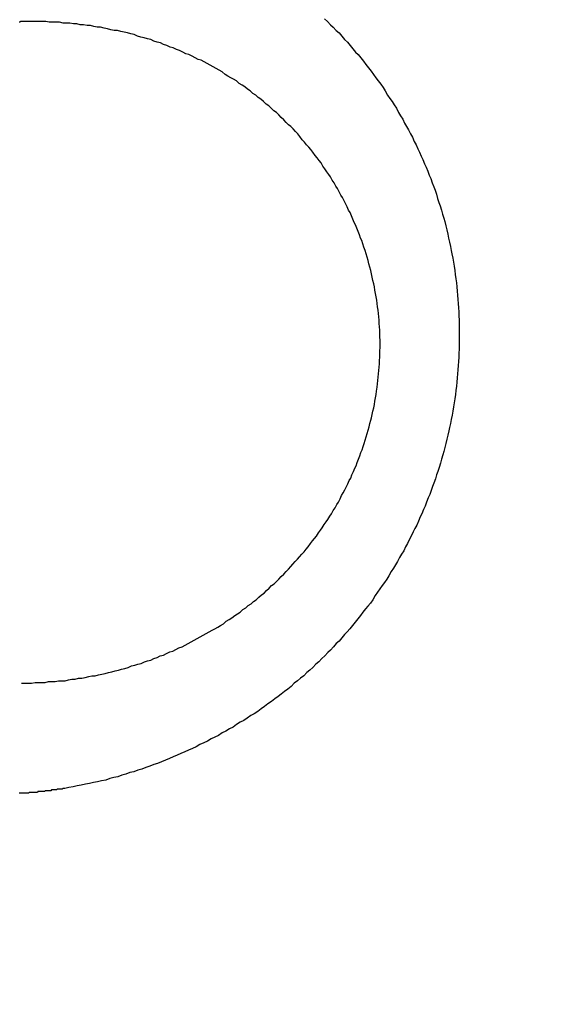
# Model space of a CAD drawing. Header units: millimetres. Extents: x -604189 to 881711, y -381903 to -7297.
# Tile 563 of 656: x -579671.94 to -579665.59, y -163273.01 to -163261.11. Entities that reach past the tile are written whole.
import ezdxf

# ---------------------------------------------------------------- set-up
doc = ezdxf.new("R2010")
doc.units = ezdxf.units.MM
doc.header["$LTSCALE"] = 100
doc.linetypes.add('0.5_0.5', pattern=[1, 0.5, -0.5])
doc.linetypes.add('ACAD_ISO04W100', pattern=[30.5, 24, -3, 0.5, -3])
doc.layers.get('Defpoints').update_dxf_attribs({"color": 30})
doc.layers.add('OPIS', color=7, linetype='Continuous')
doc.layers.add('strop osie', color=80, linetype='ACAD_ISO04W100', lineweight=5)
doc.styles.get("Standard").update_dxf_attribs({"font": 'romans.shx', "width": 0.5})
doc.dimstyles.new('1 50', dxfattribs={"dimtxt": 150, "dimasz": 80, "dimexe": 1, "dimexo": 1, "dimgap": 20, "dimtad": 1, "dimdec": 0, "dimlfac": 0.1, "dimtxsty": 'Standard', "dimblk": 'ARCHTICK', "dimcen": 200, "dimclrd": 2, "dimadec": 1, "dimazin": 0, "dimtfac": 1, "dimtdec": 0, "dimtmove": 0, "dimatfit": 3, "dimldrblk": 'ARCHTICK', "dimfxl": 120, "dimfxlon": 1, "dimtfill": 1, "dimarcsym": 0})

# ---------------------------------------------------------------- blocks, each defined once
blk = doc.blocks.new('_ArchTick')
at = {"layer": 'strop osie', "color": 0, "const_width": 0.15}
blk.add_lwpolyline([(-0.5, -0.5), (0.5, 0.5)], dxfattribs=at)
blk = doc.blocks.new('*D3294')
at = {"layer": 'Defpoints', "color": 0, "linetype": 'ByBlock', "lineweight": 5, "transparency": 16777216}
for p in [(-595783.126, -159420.303), (-593748.924, -159420.303), (-552118.935, -179940.303)]:
    blk.add_point(p, dxfattribs=at)
at = {"layer": 'OPIS', "color": 0, "linetype": 'Continuous', "lineweight": -2, "transparency": 16777216}
for p, q in [((-595723.126, -159420.303), (-595784.126, -159420.303)), ((-595723.126, -179940.303), (-595784.126, -179940.303))]:
    blk.add_line(p, q, dxfattribs=at)
at = {"layer": 'OPIS', "color": 2, "lineweight": -2, "transparency": 16777216}
blk.add_line((-595783.126, -179940.303), (-595783.126, -159420.303), dxfattribs=at)
at = {"layer": 'OPIS', "color": 2, "linetype": 'ByBlock', "lineweight": -2, "transparency": 16777216, "xscale": 80, "yscale": 80, "zscale": 80}
for p, rotation in [((-595783.126, -159420.303), 90), ((-595783.126, -179940.303), 270)]:
    blk.add_blockref('_ArchTick', p, dxfattribs=dict(at, rotation=rotation))
at = {"layer": 'OPIS', "color": 0, "linetype": 'ByBlock', "lineweight": 13, "transparency": 16777216, "insert": (-595878.126, -169680.303), "char_height": 150, "attachment_point": 5, "rotation": 90, "bg_fill": 3, "box_fill_scale": 1.1, "bg_fill_color": 256, "bg_fill_true_color": 13158600, "bg_fill_transparency": 0}
blk.add_mtext('2052', dxfattribs=at)

msp = doc.modelspace()

# ---------------------------------------------------------------- dimensions: what is measured, and where the dimension line sits
at = {"layer": 'OPIS', "color": 0, "linetype": 'ByBlock', "lineweight": 13}
dim = msp.add_linear_dim(base=(-595783.126, -159420.303), p1=(-552118.935, -179940.303), p2=(-593748.924, -159420.303), angle=90, dimstyle='1 50', override={"dimtmove": 1, "dimfxl": 60, "dimarcsym": 1}, dxfattribs=at)
dim.commit()
dim.dimension.update_dxf_attribs({"geometry": '*D3294', "text_midpoint": (-595878.126, -169680.303)})

# ---------------------------------------------------------------- next in the draw order: hatches: boundary and pattern name
at = {"layer": 'OPIS', "linetype": '0.5_0.5', "lineweight": 13}
h = msp.add_hatch(dxfattribs=at)
h.set_pattern_fill('ANSI37', color=0, scale=130)
h.set_pattern_definition([(45, (-597218.54, 256668.8), (-291.85832, 291.85832), []), (135, (-597218.54, 256668.8), (-291.85832, -291.85832), [])])
edge = h.paths.add_edge_path(flags=16)
edge.add_line((-570958.916, -168985.281), (-571058.916, -168985.281))
edge.add_line((-571058.916, -168985.281), (-572598.916, -168985.281))
edge.add_line((-572598.916, -168985.281), (-572598.915, -170470.3))
edge.add_line((-572598.915, -170470.3), (-570825.763, -170470.3))
edge.add_arc((-570508.916, -170339.099), 342.937, 180, 202.49364, ccw=False)
edge.add_arc((-570508.916, -170339.099), 342.937, 90, 180, ccw=False)
edge.add_line((-570508.916, -169996.163), (-570508.916, -169764.704))
edge.add_arc((-570058.916, -168985.281), 900, 180, 240, ccw=False)
edge = h.paths.add_edge_path(flags=17)
edge.add_line((-569358.915, -170085.281), (-569358.916, -168985.281))
edge.add_line((-569358.916, -168985.281), (-569358.917, -168985.281))
edge.add_line((-569358.917, -168985.281), (-569958.916, -168985.281))
edge.add_line((-569958.916, -168985.281), (-570058.916, -168985.281))
edge.add_line((-570058.916, -168985.281), (-570058.916, -168925.281))
edge.add_line((-570058.916, -168925.281), (-569958.916, -168925.281))
edge.add_line((-569958.916, -168925.281), (-569958.916, -168865.281))
edge.add_line((-569958.916, -168865.281), (-569358.916, -168865.281))
edge.add_line((-569358.916, -168865.281), (-569358.917, -166865.281))
edge.add_line((-569358.917, -166865.281), (-574098.917, -166865.286))
edge.add_line((-574098.917, -166865.286), (-574098.914, -171970.3))
edge.add_line((-574098.914, -171970.3), (-572608.913, -171970.3))
edge.add_line((-572608.913, -171970.3), (-571504.913, -170590.3))
edge.add_line((-571504.913, -170590.3), (-572718.915, -170590.3))
edge.add_line((-572718.915, -170590.3), (-572718.916, -168865.281))
edge.add_line((-572718.916, -168865.281), (-571058.916, -168865.281))
edge.add_line((-571058.916, -168865.281), (-571058.916, -168925.281))
edge.add_line((-571058.916, -168925.281), (-570958.916, -168925.281))
edge.add_line((-570958.916, -168925.281), (-570958.916, -168985.281))
edge.add_arc((-570058.916, -168985.281), 900, 180, 240)
edge.add_line((-570508.916, -169764.704), (-570508.916, -169996.163))
edge.add_arc((-570508.916, -170339.099), 342.937, 0, 90, ccw=False)
edge.add_arc((-570508.916, -170339.099), 342.937, 208.97989, 360, ccw=False)
edge.add_line((-570808.913, -170505.253), (-570808.913, -171171.086))
edge.add_arc((-570808.913, -171220.3), 49.214, 0, 90, ccw=False)
edge.add_arc((-570808.913, -171220.3), 49.214, 270, 360, ccw=False)
edge.add_line((-570808.913, -171269.514), (-570808.913, -171970.3))
edge.add_line((-570808.913, -171970.3), (-569358.914, -171970.3))
edge.add_line((-569358.914, -171970.3), (-569358.915, -170085.281))
h.paths.add_polyline_path([(-561118.924, -159870.303), (-590334.655, -159870.303), (-590334.655, -161470.303), (-562318.924, -161470.303), (-562318.924, -172095.292), (-561118.924, -172095.291), (-561118.924, -168350.303), (-552073.919, -168350.303), (-552073.92, -167150.303), (-561118.924, -167150.303)])
h.paths.add_polyline_path([(-572856.927, -169813.68), (-569451.07, -169813.68), (-569451.07, -169408.68), (-572856.927, -169408.68)], flags=16)
at = {"layer": 'OPIS', "linetype": 'ByBlock', "lineweight": 15}
h = msp.add_hatch(dxfattribs=at)
h.set_pattern_fill('ANSI37', color=0, scale=80, angle=45)
h.set_pattern_definition([(90, (-298582.96, 32475.8), (-254, 0), []), (180, (-298582.96, 32475.8), (-3e-14, -254), [])])
edge = h.paths.add_edge_path()
edge.add_arc((-579589.086, -167378.931), 50, 0, 90)
edge.add_line((-579589.086, -167328.931), (-579794.086, -167328.93))
edge.add_arc((-579794.086, -167378.93), 50, 89.9996, 180)
edge.add_line((-579844.086, -167378.93), (-579844.086, -167822.93))
edge.add_arc((-579794.086, -167822.93), 50, 180, 270)
edge.add_line((-579794.086, -167872.93), (-579589.085, -167872.931))
edge.add_arc((-579589.086, -167822.931), 50, 270.0014, 360)
edge.add_line((-579539.086, -167822.931), (-579539.086, -167378.931))
edge = h.paths.add_edge_path()
edge.add_arc((-579589.086, -167378.931), 50, 0, 90)
edge.add_line((-579589.086, -167328.931), (-579794.086, -167328.93))
edge.add_arc((-579794.086, -167378.93), 50, 89.9996, 180)
edge.add_line((-579844.086, -167378.93), (-579844.086, -167822.93))
edge.add_arc((-579794.086, -167822.93), 50, 180, 270)
edge.add_line((-579794.086, -167872.93), (-579589.085, -167872.931))
edge.add_arc((-579589.086, -167822.931), 50, 270.0014, 360)
edge.add_line((-579539.086, -167822.931), (-579539.086, -167378.931))
edge = h.paths.add_edge_path()
edge.add_line((-579899.087, -167300.93), (-579424.086, -167300.93))
edge.add_line((-579424.086, -167300.93), (-579424.086, -167900.93))
edge.add_line((-579424.086, -167900.93), (-579898.789, -167900.93))
edge.add_arc((-579899.086, -167892.935), 8, 180, 272.1285, ccw=False)
edge.add_line((-579907.086, -167892.935), (-579907.086, -167308.93))
edge.add_arc((-579899.086, -167308.93), 8, 90.0036, 180, ccw=False)
h.paths.add_polyline_path([(-581519.932, -164217.829), (-581520.004, -164223.092), (-581520.079, -164228.355), (-581520.156, -164233.617), (-581520.235, -164238.88), (-581520.318, -164244.143), (-581520.402, -164249.406), (-581520.489, -164254.669), (-581520.579, -164259.931), (-581520.671, -164265.194), (-581520.766, -164270.457), (-581520.863, -164275.719), (-581520.962, -164280.982), (-581521.064, -164286.244), (-581521.169, -164291.506), (-581521.276, -164296.769), (-581521.386, -164302.031), (-581521.498, -164307.293), (-581521.613, -164312.556), (-581521.73, -164317.818), (-581521.85, -164323.08), (-581521.972, -164328.342), (-581522.097, -164333.604), (-581522.225, -164338.866), (-581522.355, -164344.127), (-581522.488, -164349.389), (-581522.623, -164354.651), (-581522.76, -164359.913), (-581522.901, -164365.174), (-581523.043, -164370.436), (-581523.189, -164375.697), (-581523.337, -164380.958), (-581523.487, -164386.22), (-581523.64, -164391.481), (-581523.795, -164396.742), (-581523.953, -164402.003), (-581874.489, -164402.003), (-581874.664, -164396.198), (-581874.835, -164390.392), (-581875.003, -164384.587), (-581875.168, -164378.781), (-581875.329, -164372.976), (-581875.488, -164367.17), (-581875.643, -164361.364), (-581875.796, -164355.558), (-581875.945, -164349.752), (-581876.092, -164343.946), (-581876.235, -164338.14), (-581876.375, -164332.334), (-581876.512, -164326.527), (-581876.646, -164320.721), (-581876.777, -164314.914), (-581876.904, -164309.108), (-581877.029, -164303.301), (-581877.151, -164297.495), (-581877.269, -164291.688), (-581877.385, -164285.881), (-581877.497, -164280.074), (-581877.606, -164274.267), (-581877.713, -164268.461), (-581877.816, -164262.653), (-581877.916, -164256.846), (-581878.014, -164251.039), (-581878.108, -164245.232), (-581878.199, -164239.425), (-581878.287, -164233.618), (-581878.372, -164227.81), (-581878.454, -164222.003), (-581878.533, -164216.196), (-581878.609, -164210.388), (-581878.682, -164204.581), (-581878.751, -164198.773), (-581878.818, -164192.966), (-581878.881, -164187.158), (-581878.941, -164181.35), (-581878.997, -164175.543), (-581879.051, -164169.735), (-581879.101, -164163.927), (-581879.147, -164158.12), (-581879.191, -164152.312), (-581879.231, -164146.504), (-581879.267, -164140.696), (-581879.301, -164134.888), (-581879.332, -164129.081), (-581879.361, -164123.273), (-581879.388, -164117.465), (-581879.413, -164111.657), (-581879.437, -164105.849), (-581879.459, -164100.041), (-581879.475, -164094.233), (-581879.48, -164088.425), (-581879.472, -164082.617), (-581879.448, -164076.809), (-581879.406, -164071.002), (-581879.347, -164065.194), (-581879.269, -164059.387), (-581879.171, -164053.58), (-581879.054, -164047.773), (-581878.917, -164041.967), (-581878.759, -164036.161), (-581878.581, -164030.356), (-581878.381, -164024.551), (-581878.159, -164018.747), (-581877.914, -164012.944), (-581877.642, -164007.143), (-581877.341, -164001.342), (-581877.009, -163995.544), (-581876.642, -163989.748), (-581876.238, -163983.954), (-581875.795, -163978.163), (-581875.304, -163972.376), (-581874.753, -163966.594), (-581874.129, -163960.82), (-581873.419, -163955.056), (-581872.605, -163949.306), (-581871.67, -163943.574), (-581870.596, -163937.865), (-581869.362, -163932.188), (-581867.941, -163926.557), (-581866.302, -163920.987), (-581864.416, -163915.495), (-581862.246, -163910.11), (-581859.744, -163904.869), (-581856.869, -163899.824), (-581853.582, -163895.036), (-581849.851, -163890.591), (-581845.671, -163886.563), (-581841.105, -163882.977), (-581836.224, -163879.833), (-581831.097, -163877.106), (-581825.784, -163874.761), (-581820.336, -163872.759), (-581814.785, -163871.064), (-581809.154, -163869.636), (-581803.468, -163868.44), (-581797.747, -163867.44), (-581792, -163866.603), (-581786.235, -163865.9), (-581780.458, -163865.297), (-581774.674, -163864.778), (-581768.884, -163864.334), (-581763.088, -163863.958), (-581757.289, -163863.646), (-581751.486, -163863.39), (-581745.681, -163863.186), (-581739.874, -163863.026), (-581734.068, -163862.906), (-581728.26, -163862.819), (-581722.453, -163862.761), (-581716.645, -163862.725), (-581710.837, -163862.707), (-581705.029, -163862.7), (-581699.221, -163862.698), (-581693.958, -163862.699), (-581688.694, -163862.704), (-581683.431, -163862.718), (-581678.167, -163862.744), (-581672.904, -163862.788), (-581667.641, -163862.852), (-581662.379, -163862.942), (-581657.117, -163863.062), (-581651.856, -163863.215), (-581646.596, -163863.407), (-581641.337, -163863.64), (-581636.081, -163863.919), (-581630.828, -163864.249), (-581625.579, -163864.634), (-581620.334, -163865.078), (-581615.096, -163865.587), (-581609.864, -163866.17), (-581604.645, -163866.847), (-581599.442, -163867.642), (-581594.263, -163868.578), (-581589.115, -163869.676), (-581584.013, -163870.965), (-581578.971, -163872.474), (-581574.009, -163874.23), (-581569.153, -163876.259), (-581564.436, -163878.591), (-581559.896, -163881.253), (-581555.585, -163884.268), (-581551.554, -163887.652), (-581547.857, -163891.394), (-581544.534, -163895.471), (-581541.574, -163899.824), (-581538.952, -163904.387), (-581536.64, -163909.114), (-581534.606, -163913.968), (-581532.817, -163918.918), (-581531.241, -163923.939), (-581529.854, -163929.016), (-581528.636, -163934.137), (-581527.564, -163939.29), (-581526.619, -163944.467), (-581525.784, -163949.663), (-581525.048, -163954.875), (-581524.397, -163960.099), (-581523.818, -163965.33), (-581523.302, -163970.568), (-581522.84, -163975.811), (-581522.421, -163981.058), (-581522.037, -163986.308), (-581521.685, -163991.559), (-581521.363, -163996.813), (-581521.067, -164002.068), (-581520.796, -164007.324), (-581520.549, -164012.582), (-581520.322, -164017.84), (-581520.116, -164023.1), (-581519.928, -164028.36), (-581519.759, -164033.621), (-581519.607, -164038.882), (-581519.472, -164044.144), (-581519.354, -164049.406), (-581519.252, -164054.668), (-581519.166, -164059.931), (-581519.096, -164065.194), (-581519.041, -164070.457), (-581519.001, -164075.72), (-581518.976, -164080.984), (-581518.964, -164086.247), (-581518.964, -164091.51), (-581518.974, -164096.774), (-581518.991, -164102.037), (-581519.012, -164107.301), (-581519.034, -164112.564), (-581519.057, -164117.828), (-581519.081, -164123.091), (-581519.107, -164128.354), (-581519.135, -164133.618), (-581519.165, -164138.881), (-581519.197, -164144.144), (-581519.232, -164149.408), (-581519.269, -164154.671), (-581519.31, -164159.934), (-581519.353, -164165.198), (-581519.399, -164170.461), (-581519.447, -164175.724), (-581519.498, -164180.987), (-581519.552, -164186.25), (-581519.609, -164191.513), (-581519.668, -164196.777), (-581519.73, -164202.04), (-581519.795, -164207.303), (-581519.862, -164212.566)])
h.paths.add_polyline_path([(-582118.924, -164407.051), (-579418.924, -164407.051), (-579418.924, -162910.783), (-582118.924, -162910.783)])
h.paths.add_polyline_path([(-581950.717, -164839.225), (-581944.91, -164839.127), (-581939.103, -164839.033), (-581933.295, -164838.942), (-581927.488, -164838.854), (-581921.681, -164838.769), (-581915.873, -164838.687), (-581910.066, -164838.608), (-581904.259, -164838.532), (-581898.451, -164838.459), (-581892.644, -164838.39), (-581886.836, -164838.323), (-581881.028, -164838.26), (-581875.221, -164838.2), (-581869.413, -164838.144), (-581863.605, -164838.09), (-581857.798, -164838.04), (-581851.99, -164837.994), (-581846.182, -164837.95), (-581840.374, -164837.91), (-581834.567, -164837.874), (-581828.759, -164837.84), (-581822.951, -164837.809), (-581817.143, -164837.78), (-581811.335, -164837.753), (-581805.527, -164837.728), (-581799.719, -164837.704), (-581793.912, -164837.682), (-581788.104, -164837.666), (-581782.296, -164837.661), (-581776.488, -164837.669), (-581770.68, -164837.693), (-581764.872, -164837.735), (-581759.065, -164837.794), (-581753.257, -164837.872), (-581747.45, -164837.97), (-581741.643, -164838.087), (-581735.837, -164838.224), (-581730.031, -164838.382), (-581724.226, -164838.56), (-581718.422, -164838.76), (-581712.618, -164838.982), (-581706.815, -164839.227), (-581701.013, -164839.499), (-581695.213, -164839.8), (-581689.415, -164840.132), (-581683.618, -164840.499), (-581677.825, -164840.903), (-581672.034, -164841.346), (-581666.246, -164841.837), (-581660.465, -164842.388), (-581654.691, -164843.012), (-581648.927, -164843.722), (-581643.176, -164844.536), (-581637.444, -164845.471), (-581631.736, -164846.545), (-581626.059, -164847.779), (-581620.428, -164849.2), (-581614.858, -164850.839), (-581609.366, -164852.725), (-581603.98, -164854.895), (-581598.739, -164857.397), (-581593.694, -164860.272), (-581588.906, -164863.559), (-581584.462, -164867.29), (-581580.433, -164871.47), (-581576.847, -164876.036), (-581573.704, -164880.917), (-581570.976, -164886.044), (-581568.631, -164891.357), (-581566.63, -164896.805), (-581564.934, -164902.356), (-581563.507, -164907.987), (-581562.31, -164913.673), (-581561.31, -164919.394), (-581560.474, -164925.141), (-581559.77, -164930.906), (-581559.168, -164936.683), (-581558.648, -164942.467), (-581558.204, -164948.257), (-581557.829, -164954.053), (-581557.516, -164959.852), (-581557.261, -164965.655), (-581557.056, -164971.46), (-581556.897, -164977.267), (-581556.776, -164983.073), (-581556.69, -164988.881), (-581556.631, -164994.688), (-581556.596, -165000.496), (-581556.577, -165006.304), (-581556.57, -165012.112), (-581556.569, -165017.92), (-581556.57, -165023.183), (-581556.575, -165028.447), (-581556.588, -165033.71), (-581556.615, -165038.974), (-581556.658, -165044.237), (-581556.723, -165049.5), (-581556.813, -165054.762), (-581556.932, -165060.024), (-581557.086, -165065.285), (-581557.277, -165070.545), (-581557.51, -165075.804), (-581557.79, -165081.06), (-581558.119, -165086.313), (-581558.504, -165091.562), (-581558.949, -165096.807), (-581559.458, -165102.045), (-581560.04, -165107.276), (-581560.717, -165112.496), (-581561.513, -165117.699), (-581562.448, -165122.878), (-581563.547, -165128.026), (-581564.836, -165133.128), (-581566.345, -165138.17), (-581568.1, -165143.132), (-581570.129, -165147.988), (-581572.461, -165152.705), (-581575.123, -165157.245), (-581578.139, -165161.556), (-581581.522, -165165.587), (-581585.265, -165169.284), (-581589.342, -165172.607), (-581593.694, -165175.567), (-581598.257, -165178.189), (-581602.985, -165180.501), (-581607.838, -165182.535), (-581612.788, -165184.324), (-581617.81, -165185.9), (-581622.887, -165187.287), (-581628.007, -165188.505), (-581633.16, -165189.577), (-581638.337, -165190.522), (-581643.534, -165191.357), (-581648.746, -165192.093), (-581653.969, -165192.744), (-581659.201, -165193.323), (-581664.439, -165193.839), (-581669.682, -165194.301), (-581674.929, -165194.72), (-581680.178, -165195.104), (-581685.43, -165195.456), (-581690.683, -165195.778), (-581695.938, -165196.074), (-581701.195, -165196.345), (-581706.452, -165196.592), (-581711.711, -165196.819), (-581716.97, -165197.025), (-581722.23, -165197.213), (-581727.491, -165197.382), (-581732.752, -165197.534), (-581738.014, -165197.669), (-581743.276, -165197.787), (-581748.539, -165197.889), (-581753.801, -165197.975), (-581759.064, -165198.045), (-581764.327, -165198.1), (-581769.591, -165198.14), (-581774.854, -165198.165), (-581780.118, -165198.177), (-581785.381, -165198.177), (-581790.644, -165198.167), (-581795.908, -165198.15), (-581801.171, -165198.129), (-581806.435, -165198.107), (-581811.698, -165198.084), (-581816.961, -165198.06), (-581822.225, -165198.034), (-581827.488, -165198.006), (-581832.752, -165197.976), (-581838.015, -165197.944), (-581843.278, -165197.909), (-581848.541, -165197.872), (-581853.805, -165197.831), (-581859.068, -165197.788), (-581864.331, -165197.742), (-581869.594, -165197.694), (-581874.858, -165197.643), (-581880.121, -165197.589), (-581885.384, -165197.532), (-581890.647, -165197.473), (-581895.91, -165197.411), (-581901.173, -165197.346), (-581906.436, -165197.279), (-581911.699, -165197.209), (-581916.962, -165197.137), (-581922.225, -165197.062), (-581927.488, -165196.985), (-581932.751, -165196.906), (-581938.014, -165196.823), (-581943.276, -165196.739), (-581948.539, -165196.652), (-581953.802, -165196.562), (-581959.064, -165196.47), (-581964.327, -165196.375), (-581969.59, -165196.278), (-581974.852, -165196.179), (-581980.115, -165196.077), (-581985.377, -165195.972), (-581990.639, -165195.865), (-581995.902, -165195.755), (-582001.164, -165195.643), (-582006.426, -165195.528), (-582011.688, -165195.411), (-582016.95, -165195.291), (-582022.212, -165195.169), (-582027.474, -165195.044), (-582032.736, -165194.916), (-582037.998, -165194.786), (-582043.26, -165194.653), (-582048.521, -165194.518), (-582053.783, -165194.381), (-582059.045, -165194.24), (-582064.306, -165194.098), (-582069.568, -165193.952), (-582074.829, -165193.804), (-582080.09, -165193.654), (-582085.351, -165193.501), (-582090.613, -165193.346), (-582095.874, -165193.188), (-582095.874, -164842.652), (-582090.068, -164842.477), (-582084.263, -164842.306), (-582078.457, -164842.138), (-582072.652, -164841.973), (-582066.846, -164841.812), (-582061.04, -164841.653), (-582055.235, -164841.498), (-582049.429, -164841.345), (-582043.623, -164841.196), (-582037.817, -164841.049), (-582032.01, -164840.906), (-582026.204, -164840.766), (-582020.398, -164840.629), (-582014.591, -164840.495), (-582008.785, -164840.364), (-582002.978, -164840.237), (-581997.172, -164840.112), (-581991.365, -164839.99), (-581985.558, -164839.872), (-581979.752, -164839.756), (-581973.945, -164839.644), (-581968.138, -164839.535), (-581962.331, -164839.428), (-581956.524, -164839.325)])
edge = h.paths.add_edge_path()
edge.add_arc((-581748.924, -162268.543), 50, 0, 90.0004)
edge.add_line((-581748.924, -162218.543), (-581953.924, -162218.545))
edge.add_arc((-581953.924, -162268.545), 50, 90.0009, 180)
edge.add_line((-582003.924, -162268.545), (-582003.924, -162712.545))
edge.add_arc((-581953.924, -162712.545), 50, 180, 270.0022)
edge.add_line((-581953.922, -162762.545), (-581748.923, -162762.543))
edge.add_arc((-581748.924, -162712.543), 50, 270.0009, 360)
edge.add_line((-581698.924, -162712.543), (-581698.924, -162268.543))
edge = h.paths.add_edge_path()
edge.add_arc((-581748.924, -161668.543), 50, 0, 90.0004)
edge.add_line((-581748.924, -161618.543), (-581953.924, -161618.545))
edge.add_arc((-581953.924, -161668.545), 50, 90.0009, 180)
edge.add_line((-582003.924, -161668.545), (-582003.924, -162112.545))
edge.add_arc((-581953.924, -162112.545), 50, 180, 270.0022)
edge.add_line((-581953.922, -162162.545), (-581748.923, -162162.543))
edge.add_arc((-581748.924, -162112.543), 50, 270.0009, 360)
edge.add_line((-581698.924, -162112.543), (-581698.924, -161668.543))
h.paths.add_polyline_path([(-582118.924, -162790.543), (-579418.924, -162790.543), (-579418.924, -161590.543), (-582118.924, -161590.543)])
edge = h.paths.add_edge_path()
edge.add_arc((-579794.086, -168270.003), 50, 89.9996, 180)
edge.add_line((-579844.086, -168270.003), (-579844.086, -168714.003))
edge.add_arc((-579794.086, -168714.003), 50, 180, 270)
edge.add_line((-579794.086, -168764.003), (-579589.085, -168764.004))
edge.add_arc((-579589.086, -168714.004), 50, 270.0014, 360)
edge.add_line((-579539.086, -168714.004), (-579539.086, -168270.004))
edge.add_arc((-579589.086, -168270.004), 50, 0, 90)
edge.add_line((-579589.086, -168220.004), (-579794.086, -168220.003))
edge = h.paths.add_edge_path()
edge.add_arc((-579589.086, -169161.078), 50, 0, 90)
edge.add_line((-579589.086, -169111.078), (-579794.086, -169111.076))
edge.add_arc((-579794.086, -169161.076), 50, 89.9996, 180)
edge.add_line((-579844.086, -169161.076), (-579844.086, -169605.076))
edge.add_arc((-579794.086, -169605.076), 50, 180, 270)
edge.add_line((-579794.086, -169655.076), (-579589.085, -169655.078))
edge.add_arc((-579589.086, -169605.078), 50, 270.0014, 360)
edge.add_line((-579539.086, -169605.078), (-579539.086, -169161.078))
edge = h.paths.add_edge_path()
edge.add_arc((-579794.086, -170052.15), 50, 89.9996, 180)
edge.add_line((-579844.086, -170052.15), (-579844.086, -170496.15))
edge.add_arc((-579794.086, -170496.15), 50, 180, 270)
edge.add_line((-579794.086, -170546.15), (-579589.085, -170546.151))
edge.add_arc((-579589.086, -170496.151), 50, 270.0014, 360)
edge.add_line((-579539.086, -170496.151), (-579539.086, -170052.151))
edge.add_arc((-579589.086, -170052.151), 50, 0, 90)
edge.add_line((-579589.086, -170002.151), (-579794.086, -170002.15))
edge = h.paths.add_edge_path()
edge.add_arc((-579794.086, -170943.223), 50, 89.9996, 180)
edge.add_line((-579844.086, -170943.223), (-579844.086, -171387.223))
edge.add_arc((-579794.086, -171387.223), 50, 180, 270)
edge.add_line((-579794.086, -171437.223), (-579589.085, -171437.224))
edge.add_arc((-579589.086, -171387.224), 50, 270.0014, 360)
edge.add_line((-579539.086, -171387.224), (-579539.086, -170943.224))
edge.add_arc((-579589.086, -170943.224), 50, 0, 90)
edge.add_line((-579589.086, -170893.224), (-579794.086, -170893.223))
h.paths.add_polyline_path([(-579418.924, -164527.291), (-582118.924, -164527.291), (-582118.924, -171970.3), (-579418.924, -171970.3)])

# ---------------------------------------------------------------- next in the draw order: linework, layer by layer
at = {"color": 0}
for points in [[(-579668.253, -163261.096, 0), (-579668.217, -163261.126, 0), (-579668.182, -163261.166, 0), (-579668.147, -163261.196, 0), (-579668.112, -163261.236, 0), (-579668.078, -163261.266, 0), (-579668.044, -163261.306, 0), (-579668.01, -163261.346, 0), (-579667.976, -163261.376, 0), (-579667.943, -163261.416, 0), (-579667.911, -163261.456, 0), (-579667.878, -163261.496, 0), (-579667.846, -163261.526, 0), (-579667.814, -163261.566, 0), (-579667.783, -163261.606, 0), (-579667.752, -163261.646, 0), (-579667.722, -163261.686, 0), (-579667.691, -163261.726, 0), (-579667.661, -163261.766, 0), (-579667.632, -163261.806, 0), (-579667.603, -163261.846, 0), (-579667.574, -163261.886, 0), (-579667.546, -163261.926, 0), (-579667.518, -163261.966, 0), (-579667.49, -163262.016, 0), (-579667.463, -163262.056, 0), (-579667.436, -163262.096, 0), (-579667.41, -163262.136, 0), (-579667.384, -163262.176, 0), (-579667.358, -163262.226, 0), (-579667.333, -163262.266, 0), (-579667.308, -163262.306, 0), (-579667.284, -163262.356, 0), (-579667.26, -163262.396, 0), (-579667.236, -163262.436, 0), (-579667.213, -163262.486, 0), (-579667.19, -163262.526, 0), (-579667.168, -163262.576, 0), (-579667.146, -163262.616, 0), (-579667.125, -163262.666, 0), (-579667.104, -163262.706, 0), (-579667.083, -163262.756, 0), (-579667.063, -163262.796, 0), (-579667.043, -163262.846, 0), (-579667.024, -163262.886, 0), (-579667.005, -163262.936, 0), (-579666.986, -163262.986, 0), (-579666.968, -163263.026, 0), (-579666.951, -163263.076, 0), (-579666.933, -163263.126, 0), (-579666.917, -163263.166, 0), (-579666.9, -163263.216, 0), (-579666.885, -163263.266, 0), (-579666.869, -163263.316, 0), (-579666.854, -163263.356, 0), (-579666.84, -163263.406, 0), (-579666.826, -163263.456, 0), (-579666.812, -163263.506, 0), (-579666.799, -163263.546, 0), (-579666.787, -163263.596, 0), (-579666.775, -163263.646, 0), (-579666.763, -163263.696, 0), (-579666.752, -163263.746, 0), (-579666.741, -163263.796, 0), (-579666.731, -163263.846, 0), (-579666.721, -163263.896, 0), (-579666.712, -163263.936, 0), (-579666.703, -163263.986, 0), (-579666.694, -163264.036, 0), (-579666.686, -163264.086, 0), (-579666.679, -163264.136, 0), (-579666.672, -163264.186, 0), (-579666.665, -163264.236, 0), (-579666.659, -163264.286, 0), (-579666.654, -163264.336, 0), (-579666.649, -163264.386, 0), (-579666.644, -163264.436, 0), (-579666.64, -163264.486, 0), (-579666.636, -163264.536, 0), (-579666.633, -163264.586, 0), (-579666.63, -163264.636, 0), (-579666.628, -163264.686, 0), (-579666.626, -163264.736, 0), (-579666.624, -163264.786, 0), (-579666.623, -163264.836, 0), (-579666.623, -163264.886, 0), (-579666.623, -163264.936, 0), (-579666.623, -163264.986, 0), (-579666.624, -163265.036, 0), (-579666.626, -163265.086, 0), (-579666.628, -163265.136, 0), (-579666.63, -163265.186, 0), (-579666.633, -163265.236, 0), (-579666.636, -163265.286, 0), (-579666.64, -163265.336, 0), (-579666.644, -163265.386, 0), (-579666.648, -163265.436, 0), (-579666.653, -163265.486, 0), (-579666.659, -163265.536, 0), (-579666.665, -163265.586, 0), (-579666.671, -163265.636, 0), (-579666.678, -163265.686, 0), (-579666.686, -163265.736, 0), (-579666.694, -163265.786, 0), (-579666.702, -163265.836, 0), (-579666.711, -163265.886, 0), (-579666.72, -163265.936, 0), (-579666.73, -163265.986, 0), (-579666.74, -163266.036, 0), (-579666.75, -163266.076, 0), (-579666.762, -163266.126, 0), (-579666.773, -163266.176, 0), (-579666.785, -163266.226, 0), (-579666.798, -163266.276, 0), (-579666.81, -163266.326, 0), (-579666.824, -163266.366, 0), (-579666.838, -163266.416, 0), (-579666.852, -163266.466, 0), (-579666.866, -163266.516, 0), (-579666.882, -163266.566, 0), (-579666.897, -163266.606, 0), (-579666.913, -163266.656, 0), (-579666.93, -163266.706, 0), (-579666.946, -163266.746, 0), (-579666.964, -163266.796, 0), (-579666.981, -163266.846, 0), (-579667, -163266.886, 0), (-579667.018, -163266.936, 0), (-579667.037, -163266.986, 0), (-579667.056, -163267.026, 0), (-579667.076, -163267.076, 0), (-579667.096, -163267.116, 0), (-579667.117, -163267.166, 0), (-579667.138, -163267.216, 0), (-579667.16, -163267.256, 0), (-579667.181, -163267.296, 0), (-579667.204, -163267.346, 0), (-579667.226, -163267.386, 0), (-579667.249, -163267.436, 0), (-579667.273, -163267.476, 0), (-579667.296, -163267.526, 0), (-579667.321, -163267.566, 0), (-579667.345, -163267.606, 0), (-579667.37, -163267.656, 0), (-579667.395, -163267.696, 0), (-579667.421, -163267.736, 0), (-579667.447, -163267.776, 0), (-579667.474, -163267.826, 0), (-579667.501, -163267.866, 0), (-579667.528, -163267.906, 0), (-579667.555, -163267.946, 0), (-579667.583, -163267.986, 0), (-579667.611, -163268.026, 0), (-579667.64, -163268.066, 0), (-579667.669, -163268.116, 0), (-579667.698, -163268.156, 0), (-579667.728, -163268.196, 0), (-579667.758, -163268.226, 0), (-579667.789, -163268.266, 0), (-579667.819, -163268.306, 0), (-579667.851, -163268.346, 0), (-579667.882, -163268.386, 0), (-579667.914, -163268.426, 0), (-579667.946, -163268.466, 0), (-579667.978, -163268.506, 0), (-579668.011, -163268.536, 0), (-579668.044, -163268.576, 0), (-579668.078, -163268.616, 0), (-579668.112, -163268.646, 0), (-579668.146, -163268.686, 0), (-579668.18, -163268.726, 0), (-579668.215, -163268.756, 0), (-579668.25, -163268.796, 0), (-579668.286, -163268.826, 0), (-579668.322, -163268.866, 0), (-579668.358, -163268.896, 0), (-579668.394, -163268.936, 0), (-579668.431, -163268.966, 0), (-579668.468, -163268.996, 0), (-579668.505, -163269.036, 0), (-579668.543, -163269.066, 0), (-579668.581, -163269.096, 0), (-579668.619, -163269.126, 0), (-579668.658, -163269.166, 0), (-579668.697, -163269.196, 0), (-579668.736, -163269.226, 0), (-579668.776, -163269.256, 0), (-579668.816, -163269.286, 0), (-579668.856, -163269.316, 0), (-579668.896, -163269.346, 0), (-579668.937, -163269.376, 0), (-579668.978, -163269.406, 0), (-579669.019, -163269.436, 0), (-579669.061, -163269.466, 0), (-579669.103, -163269.496, 0), (-579669.145, -163269.516, 0), (-579669.187, -163269.546, 0), (-579669.23, -163269.576, 0), (-579669.273, -163269.596, 0), (-579669.316, -163269.626, 0), (-579669.359, -163269.656, 0), (-579669.403, -163269.676, 0), (-579669.447, -163269.706, 0), (-579669.491, -163269.726, 0), (-579669.535, -163269.756, 0), (-579669.58, -163269.776, 0), (-579669.624, -163269.796, 0), (-579669.669, -163269.826, 0), (-579669.715, -163269.846, 0), (-579669.76, -163269.866, 0), (-579669.806, -163269.896, 0), (-579669.852, -163269.916, 0), (-579669.898, -163269.936, 0), (-579669.944, -163269.956, 0), (-579669.99, -163269.976, 0), (-579670.037, -163269.996, 0), (-579670.083, -163270.016, 0), (-579670.13, -163270.036, 0), (-579670.177, -163270.056, 0), (-579670.225, -163270.076, 0), (-579670.272, -163270.096, 0), (-579670.319, -163270.106, 0), (-579670.367, -163270.126, 0), (-579670.415, -163270.146, 0), (-579670.463, -163270.166, 0), (-579670.511, -163270.176, 0), (-579670.559, -163270.196, 0), (-579670.608, -163270.206, 0), (-579670.656, -163270.226, 0), (-579670.705, -163270.236, 0), (-579670.753, -163270.256, 0), (-579670.802, -163270.266, 0), (-579670.851, -163270.276, 0), (-579670.9, -163270.296, 0), (-579670.949, -163270.306, 0), (-579670.998, -163270.316, 0), (-579671.047, -163270.326, 0), (-579671.096, -163270.336, 0), (-579671.146, -163270.346, 0), (-579671.195, -163270.356, 0), (-579671.245, -163270.366, 0), (-579671.294, -163270.376, 0), (-579671.344, -163270.386, 0), (-579671.393, -163270.396, 0)], [(-579671.872, -163261.126, 0), (-579671.88, -163261.126, 0), (-579671.889, -163261.126, 0), (-579671.897, -163261.126, 0), (-579671.905, -163261.126, 0), (-579671.914, -163261.126, 0), (-579671.922, -163261.126, 0), (-579671.93, -163261.126, 0), (-579671.939, -163261.136, 0), (-579671.947, -163261.136, 0)], [(-579671.917, -163269.126, 0), (-579671.877, -163269.126, 0), (-579671.836, -163269.126, 0), (-579671.796, -163269.126, 0), (-579671.755, -163269.116, 0), (-579671.714, -163269.116, 0), (-579671.674, -163269.116, 0), (-579671.633, -163269.116, 0), (-579671.593, -163269.106, 0), (-579671.552, -163269.106, 0), (-579671.511, -163269.106, 0), (-579671.471, -163269.096, 0), (-579671.43, -163269.096, 0), (-579671.39, -163269.096, 0), (-579671.349, -163269.086, 0), (-579671.308, -163269.076, 0), (-579671.268, -163269.076, 0), (-579671.228, -163269.066, 0), (-579671.187, -163269.066, 0), (-579671.147, -163269.056, 0), (-579671.106, -163269.046, 0), (-579671.066, -163269.036, 0), (-579671.026, -163269.036, 0), (-579670.986, -163269.026, 0), (-579670.946, -163269.016, 0), (-579670.906, -163269.006, 0), (-579670.866, -163268.996, 0), (-579670.826, -163268.986, 0), (-579670.786, -163268.976, 0), (-579670.747, -163268.966, 0), (-579670.707, -163268.956, 0), (-579670.667, -163268.946, 0), (-579670.628, -163268.936, 0), (-579670.589, -163268.916, 0), (-579670.549, -163268.906, 0), (-579670.51, -163268.896, 0), (-579670.471, -163268.886, 0), (-579670.432, -163268.866, 0), (-579670.394, -163268.856, 0), (-579670.355, -163268.846, 0), (-579670.317, -163268.826, 0), (-579670.278, -163268.816, 0), (-579670.24, -163268.796, 0), (-579670.202, -163268.786, 0), (-579670.164, -163268.766, 0), (-579670.126, -163268.746, 0), (-579670.088, -163268.736, 0), (-579670.051, -163268.716, 0), (-579670.014, -163268.696, 0), (-579669.976, -163268.686, 0), (-579669.939, -163268.666, 0), (-579669.902, -163268.646, 0), (-579669.866, -163268.626, 0), (-579669.829, -163268.606, 0), (-579669.793, -163268.586, 0), (-579669.757, -163268.566, 0), (-579669.721, -163268.546, 0), (-579669.685, -163268.526, 0), (-579669.65, -163268.506, 0), (-579669.614, -163268.486, 0), (-579669.579, -163268.466, 0), (-579669.544, -163268.446, 0), (-579669.51, -163268.426, 0), (-579669.475, -163268.406, 0), (-579669.441, -163268.376, 0), (-579669.407, -163268.356, 0), (-579669.373, -163268.336, 0), (-579669.339, -163268.306, 0), (-579669.306, -163268.286, 0), (-579669.273, -163268.266, 0), (-579669.24, -163268.236, 0), (-579669.207, -163268.216, 0), (-579669.175, -163268.186, 0), (-579669.142, -163268.166, 0), (-579669.111, -163268.136, 0), (-579669.079, -163268.116, 0), (-579669.047, -163268.086, 0), (-579669.016, -163268.056, 0), (-579668.985, -163268.036, 0), (-579668.954, -163268.006, 0), (-579668.924, -163267.976, 0), (-579668.894, -163267.946, 0), (-579668.864, -163267.926, 0), (-579668.834, -163267.896, 0), (-579668.805, -163267.866, 0), (-579668.776, -163267.836, 0), (-579668.747, -163267.806, 0), (-579668.719, -163267.776, 0), (-579668.69, -163267.746, 0), (-579668.662, -163267.716, 0), (-579668.635, -163267.686, 0), (-579668.607, -163267.656, 0), (-579668.58, -163267.626, 0), (-579668.554, -163267.596, 0), (-579668.527, -163267.566, 0), (-579668.501, -163267.536, 0), (-579668.475, -163267.506, 0), (-579668.45, -163267.476, 0), (-579668.424, -163267.436, 0), (-579668.399, -163267.406, 0), (-579668.375, -163267.376, 0), (-579668.351, -163267.346, 0), (-579668.327, -163267.306, 0), (-579668.303, -163267.276, 0), (-579668.28, -163267.246, 0), (-579668.257, -163267.206, 0), (-579668.234, -163267.176, 0), (-579668.212, -163267.146, 0), (-579668.19, -163267.106, 0), (-579668.168, -163267.076, 0), (-579668.147, -163267.036, 0), (-579668.126, -163267.006, 0), (-579668.106, -163266.966, 0), (-579668.086, -163266.936, 0), (-579668.066, -163266.896, 0), (-579668.046, -163266.856, 0), (-579668.027, -163266.826, 0), (-579668.009, -163266.786, 0), (-579667.99, -163266.756, 0), (-579667.972, -163266.716, 0), (-579667.955, -163266.676, 0), (-579667.937, -163266.646, 0), (-579667.921, -163266.606, 0), (-579667.904, -163266.566, 0), (-579667.888, -163266.526, 0), (-579667.872, -163266.496, 0), (-579667.857, -163266.456, 0), (-579667.842, -163266.416, 0), (-579667.828, -163266.376, 0), (-579667.813, -163266.336, 0), (-579667.8, -163266.306, 0), (-579667.786, -163266.266, 0), (-579667.773, -163266.226, 0), (-579667.761, -163266.186, 0), (-579667.749, -163266.146, 0), (-579667.737, -163266.106, 0), (-579667.726, -163266.066, 0), (-579667.715, -163266.026, 0), (-579667.704, -163265.986, 0), (-579667.694, -163265.946, 0), (-579667.685, -163265.916, 0), (-579667.676, -163265.876, 0), (-579667.667, -163265.836, 0), (-579667.658, -163265.796, 0), (-579667.65, -163265.756, 0), (-579667.643, -163265.716, 0), (-579667.636, -163265.676, 0), (-579667.629, -163265.636, 0), (-579667.623, -163265.596, 0), (-579667.617, -163265.546, 0), (-579667.612, -163265.506, 0), (-579667.607, -163265.466, 0), (-579667.603, -163265.426, 0), (-579667.599, -163265.386, 0), (-579667.595, -163265.346, 0), (-579667.592, -163265.306, 0), (-579667.589, -163265.266, 0), (-579667.587, -163265.226, 0), (-579667.585, -163265.186, 0), (-579667.584, -163265.146, 0), (-579667.583, -163265.106, 0), (-579667.582, -163265.066, 0), (-579667.582, -163265.026, 0), (-579667.582, -163264.986, 0), (-579667.583, -163264.936, 0), (-579667.585, -163264.896, 0), (-579667.586, -163264.856, 0), (-579667.588, -163264.816, 0), (-579667.591, -163264.776, 0), (-579667.594, -163264.736, 0), (-579667.598, -163264.696, 0), (-579667.602, -163264.656, 0), (-579667.606, -163264.616, 0), (-579667.611, -163264.576, 0), (-579667.617, -163264.536, 0), (-579667.622, -163264.496, 0), (-579667.629, -163264.456, 0), (-579667.635, -163264.416, 0), (-579667.643, -163264.376, 0), (-579667.65, -163264.336, 0), (-579667.658, -163264.296, 0), (-579667.667, -163264.256, 0), (-579667.676, -163264.216, 0), (-579667.685, -163264.176, 0), (-579667.695, -163264.136, 0), (-579667.705, -163264.096, 0), (-579667.716, -163264.056, 0), (-579667.727, -163264.016, 0), (-579667.739, -163263.976, 0), (-579667.751, -163263.936, 0), (-579667.763, -163263.896, 0), (-579667.776, -163263.856, 0), (-579667.789, -163263.816, 0), (-579667.803, -163263.776, 0), (-579667.817, -163263.746, 0), (-579667.831, -163263.706, 0), (-579667.846, -163263.666, 0), (-579667.861, -163263.626, 0), (-579667.877, -163263.586, 0), (-579667.893, -163263.556, 0), (-579667.91, -163263.516, 0), (-579667.927, -163263.476, 0), (-579667.944, -163263.436, 0), (-579667.962, -163263.406, 0), (-579667.98, -163263.366, 0), (-579667.998, -163263.326, 0), (-579668.017, -163263.296, 0), (-579668.036, -163263.256, 0), (-579668.056, -163263.226, 0), (-579668.076, -163263.186, 0), (-579668.096, -163263.146, 0), (-579668.117, -163263.116, 0), (-579668.138, -163263.076, 0), (-579668.159, -163263.046, 0), (-579668.181, -163263.006, 0), (-579668.203, -163262.976, 0), (-579668.226, -163262.946, 0), (-579668.248, -163262.906, 0), (-579668.272, -163262.876, 0), (-579668.295, -163262.836, 0), (-579668.319, -163262.806, 0), (-579668.343, -163262.776, 0), (-579668.368, -163262.746, 0), (-579668.393, -163262.706, 0), (-579668.418, -163262.676, 0), (-579668.444, -163262.646, 0), (-579668.47, -163262.616, 0), (-579668.496, -163262.586, 0), (-579668.523, -163262.556, 0), (-579668.55, -163262.516, 0), (-579668.577, -163262.486, 0), (-579668.605, -163262.456, 0), (-579668.633, -163262.426, 0), (-579668.661, -163262.396, 0), (-579668.689, -163262.376, 0), (-579668.718, -163262.346, 0), (-579668.747, -163262.316, 0), (-579668.777, -163262.286, 0), (-579668.806, -163262.256, 0), (-579668.836, -163262.226, 0), (-579668.867, -163262.206, 0), (-579668.897, -163262.176, 0), (-579668.928, -163262.146, 0), (-579668.959, -163262.126, 0), (-579668.991, -163262.096, 0), (-579669.022, -163262.066, 0), (-579669.054, -163262.046, 0), (-579669.086, -163262.016, 0), (-579669.119, -163261.996, 0), (-579669.152, -163261.966, 0), (-579669.185, -163261.946, 0), (-579669.218, -163261.916, 0), (-579669.251, -163261.896, 0), (-579669.285, -163261.876, 0), (-579669.319, -163261.846, 0), (-579669.353, -163261.826, 0), (-579669.388, -163261.806, 0), (-579669.422, -163261.786, 0), (-579669.457, -163261.766, 0), (-579669.493, -163261.736, 0), (-579669.528, -163261.716, 0), (-579669.564, -163261.696, 0), (-579669.599, -163261.676, 0), (-579669.635, -163261.656, 0), (-579669.672, -163261.636, 0), (-579669.708, -163261.616, 0), (-579669.745, -163261.596, 0), (-579669.782, -163261.586, 0), (-579669.819, -163261.566, 0), (-579669.856, -163261.546, 0), (-579669.893, -163261.526, 0), (-579669.931, -163261.516, 0), (-579669.969, -163261.496, 0), (-579670.007, -163261.476, 0), (-579670.045, -163261.466, 0), (-579670.083, -163261.446, 0), (-579670.122, -163261.436, 0), (-579670.161, -163261.416, 0), (-579670.199, -163261.406, 0), (-579670.238, -163261.386, 0), (-579670.278, -163261.376, 0), (-579670.317, -163261.366, 0), (-579670.356, -163261.346, 0), (-579670.396, -163261.336, 0), (-579670.436, -163261.326, 0), (-579670.475, -163261.316, 0), (-579670.515, -163261.306, 0), (-579670.555, -163261.286, 0), (-579670.596, -163261.276, 0), (-579670.636, -163261.266, 0), (-579670.676, -163261.256, 0), (-579670.717, -163261.246, 0), (-579670.757, -163261.236, 0), (-579670.798, -163261.236, 0), (-579670.839, -163261.226, 0), (-579670.879, -163261.216, 0), (-579670.92, -163261.206, 0), (-579670.961, -163261.196, 0), (-579671.002, -163261.196, 0), (-579671.044, -163261.186, 0), (-579671.085, -163261.176, 0), (-579671.126, -163261.176, 0), (-579671.167, -163261.166, 0), (-579671.209, -163261.166, 0), (-579671.25, -163261.156, 0), (-579671.291, -163261.156, 0), (-579671.333, -163261.146, 0), (-579671.374, -163261.146, 0), (-579671.416, -163261.146, 0), (-579671.457, -163261.136, 0), (-579671.499, -163261.136, 0), (-579671.54, -163261.136, 0), (-579671.582, -163261.136, 0), (-579671.623, -163261.126, 0), (-579671.665, -163261.126, 0), (-579671.706, -163261.126, 0), (-579671.748, -163261.126, 0), (-579671.789, -163261.126, 0), (-579671.831, -163261.126, 0), (-579671.872, -163261.126, 0)], [(-579671.393, -163270.396, 0), (-579671.4, -163270.396, 0), (-579671.406, -163270.396, 0), (-579671.412, -163270.396, 0), (-579671.418, -163270.396, 0), (-579671.425, -163270.406, 0), (-579671.431, -163270.406, 0), (-579671.437, -163270.406, 0), (-579671.443, -163270.406, 0), (-579671.45, -163270.406, 0), (-579671.456, -163270.406, 0), (-579671.462, -163270.406, 0), (-579671.468, -163270.406, 0), (-579671.475, -163270.406, 0), (-579671.481, -163270.406, 0), (-579671.487, -163270.406, 0), (-579671.493, -163270.416, 0), (-579671.5, -163270.416, 0), (-579671.506, -163270.416, 0), (-579671.512, -163270.416, 0), (-579671.519, -163270.416, 0), (-579671.525, -163270.416, 0), (-579671.531, -163270.416, 0), (-579671.537, -163270.416, 0), (-579671.544, -163270.416, 0), (-579671.55, -163270.416, 0), (-579671.556, -163270.416, 0), (-579671.562, -163270.426, 0), (-579671.569, -163270.426, 0), (-579671.575, -163270.426, 0), (-579671.581, -163270.426, 0), (-579671.587, -163270.426, 0), (-579671.594, -163270.426, 0), (-579671.6, -163270.426, 0), (-579671.606, -163270.426, 0), (-579671.612, -163270.426, 0), (-579671.619, -163270.426, 0), (-579671.625, -163270.426, 0), (-579671.631, -163270.426, 0), (-579671.637, -163270.436, 0), (-579671.644, -163270.436, 0), (-579671.65, -163270.436, 0), (-579671.656, -163270.436, 0), (-579671.663, -163270.436, 0), (-579671.669, -163270.436, 0), (-579671.675, -163270.436, 0), (-579671.681, -163270.436, 0), (-579671.688, -163270.436, 0), (-579671.694, -163270.436, 0), (-579671.7, -163270.436, 0), (-579671.706, -163270.436, 0), (-579671.713, -163270.436, 0), (-579671.719, -163270.436, 0), (-579671.725, -163270.446, 0), (-579671.731, -163270.446, 0), (-579671.738, -163270.446, 0), (-579671.744, -163270.446, 0), (-579671.75, -163270.446, 0), (-579671.757, -163270.446, 0), (-579671.763, -163270.446, 0), (-579671.769, -163270.446, 0), (-579671.775, -163270.446, 0), (-579671.782, -163270.446, 0), (-579671.788, -163270.446, 0), (-579671.794, -163270.446, 0), (-579671.8, -163270.446, 0), (-579671.807, -163270.446, 0), (-579671.813, -163270.446, 0), (-579671.819, -163270.446, 0), (-579671.826, -163270.446, 0), (-579671.832, -163270.456, 0), (-579671.838, -163270.456, 0), (-579671.844, -163270.456, 0), (-579671.851, -163270.456, 0), (-579671.857, -163270.456, 0), (-579671.863, -163270.456, 0), (-579671.869, -163270.456, 0), (-579671.876, -163270.456, 0), (-579671.882, -163270.456, 0), (-579671.888, -163270.456, 0), (-579671.895, -163270.456, 0), (-579671.901, -163270.456, 0), (-579671.907, -163270.456, 0), (-579671.913, -163270.456, 0), (-579671.92, -163270.456, 0), (-579671.926, -163270.456, 0), (-579671.932, -163270.456, 0), (-579671.938, -163270.456, 0), (-579671.945, -163270.456, 0)]]:
    msp.add_polyline3d(points, dxfattribs=at)

doc.saveas('drawing.dxf')
